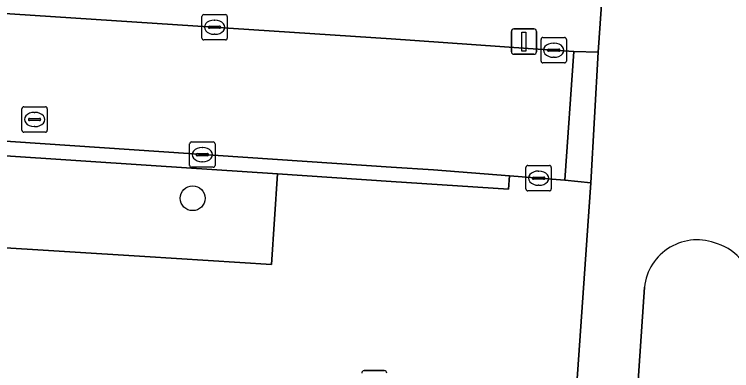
# Model space of a CAD drawing. Extents: x 161848 to 162726, y 385382 to 386521.
# Drawn here: x 161985.14 to 162013.44, y 385757.49 to 385771.53 of the extents above; entities that cross this region are included whole.
import ezdxf

# ---------------------------------------------------------------- set-up
doc = ezdxf.new("R2010")
doc.units = 0
for name, color, linetype in [('IMGEO_Berm_groen', 7, 'Continuous'), ('IMGEO_Boom', 7, 'Continuous'), ('IMGEO_Kolk', 7, 'Continuous'), ('IMGEO_Lichtmast', 7, 'Continuous'), ('IMGEO_Rijbaan_lokaal_open', 7, 'Continuous'), ('IMGEO_Rioolput', 7, 'Continuous'), ('IMGEO_Verkeerseiland_groen', 7, 'Continuous'), ('IMGEO_Verkeerseiland_open', 7, 'Continuous'), ('IMGEO_Voetpad_open', 7, 'Continuous')]:
    doc.layers.add(name, color=color, linetype=linetype)

msp = doc.modelspace()

# ---------------------------------------------------------------- linework, layer by layer
at = {"layer": 'IMGEO_Berm_groen'}
for points in [[(161995.522, 385765.238), (161990.533, 385765.569), (161958.431, 385767.697), (161958.169, 385763.981), (161990.295, 385761.98), (161995.285, 385761.669)], [(162007.886, 385764.887), (162006.857, 385764.99), (162004.668, 385765.161), (162004.637, 385764.633), (162000, 385764.941), (161995.522, 385765.238), (161995.285, 385761.669), (161990.295, 385761.98), (161958.169, 385763.981), (161957.782, 385758.502), (161957.741, 385757.923), (161975.612, 385756.703), (161987.997, 385755.849), (162007.165, 385754.527)]]:
    msp.add_lwpolyline(points, close=True, dxfattribs=at)
at = {"layer": 'IMGEO_Boom'}
msp.add_circle((161992.175, 385764.28), 0.489, dxfattribs=at)
at = {"layer": 'IMGEO_Kolk'}
for p, q in [((161992.613, 385771.521), (161993.465, 385771.521)), ((161992.538, 385770.595), (161992.538, 385771.447)), ((161993.026, 385771.301), (161993.051, 385771.301)), ((161993.539, 385771.447), (161993.539, 385770.595)), ((161992.797, 385771.015), (161992.797, 385771.027)), ((161993.235, 385770.978), (161992.837, 385770.978)), ((161992.84, 385771.064), (161993.238, 385771.064)), ((161993.281, 385771.027), (161993.281, 385771.015)), ((161993.049, 385770.741), (161993.024, 385770.741)), ((161993.465, 385770.521), (161992.613, 385770.521)), ((162005.92, 385769.689), (162005.92, 385770.541)), ((162005.995, 385770.615), (162006.847, 385770.615)), ((162006.408, 385770.395), (162006.433, 385770.395)), ((162006.921, 385770.541), (162006.921, 385769.689)), ((162006.179, 385770.109), (162006.179, 385770.121)), ((162006.222, 385770.158), (162006.62, 385770.158)), ((162006.663, 385770.121), (162006.663, 385770.109)), ((162006.617, 385770.072), (162006.219, 385770.072)), ((162006.431, 385769.835), (162006.406, 385769.835)), ((162006.847, 385769.615), (162005.995, 385769.615)), ((161992.057, 385765.574), (161992.057, 385766.426)), ((161992.132, 385766.5), (161992.984, 385766.5)), ((161993.058, 385766.426), (161993.058, 385765.574)), ((161992.545, 385766.28), (161992.57, 385766.28)), ((161992.316, 385765.994), (161992.316, 385766.006)), ((161992.754, 385765.957), (161992.356, 385765.957)), ((161992.359, 385766.043), (161992.757, 385766.043)), ((161992.8, 385766.006), (161992.8, 385765.994)), ((161992.568, 385765.72), (161992.543, 385765.72)), ((162005.398, 385765.571), (162006.25, 385765.571)), ((161992.984, 385765.5), (161992.132, 385765.5)), ((162005.323, 385764.645), (162005.323, 385765.497)), ((162005.811, 385765.351), (162005.836, 385765.351)), ((162006.324, 385765.497), (162006.324, 385764.645)), ((162005.582, 385765.065), (162005.582, 385765.077)), ((162006.02, 385765.028), (162005.622, 385765.028)), ((162005.625, 385765.114), (162006.023, 385765.114)), ((162006.066, 385765.077), (162006.066, 385765.065)), ((162005.834, 385764.791), (162005.809, 385764.791)), ((162006.25, 385764.571), (162005.398, 385764.571))]:
    msp.add_line(p, q, dxfattribs=at)
for points in [[(161992.613, 385771.521), (161993.465, 385771.521)], [(161992.538, 385770.595), (161992.538, 385771.447)], [(161993.539, 385771.447), (161993.539, 385770.595)], [(161993.465, 385770.521), (161992.613, 385770.521)], [(162005.92, 385769.689), (162005.92, 385770.541)], [(162005.995, 385770.615), (162006.847, 385770.615)], [(162006.921, 385770.541), (162006.921, 385769.689)], [(162006.847, 385769.615), (162005.995, 385769.615)], [(161992.057, 385765.574), (161992.057, 385766.426)], [(161992.132, 385766.5), (161992.984, 385766.5)], [(161993.058, 385766.426), (161993.058, 385765.574)], [(162005.398, 385765.571), (162006.25, 385765.571)], [(161992.984, 385765.5), (161992.132, 385765.5)], [(162005.323, 385764.645), (162005.323, 385765.497)], [(162006.324, 385765.497), (162006.324, 385764.645)], [(162006.25, 385764.571), (162005.398, 385764.571)]]:
    msp.add_lwpolyline(points, dxfattribs=at)
for centre, radius, start, end in [((161992.615, 385771.445), 0.0765, 91.552, 178.448), ((161992.615, 385771.445), 0.0765, 91.552, 178.448), ((161993.463, 385771.445), 0.0765, 1.552, 88.448), ((161993.463, 385771.445), 0.0765, 1.552, 88.448), ((161992.837, 385771.024), 0.0403, 85.8775, 175.7526), ((161992.834, 385771.014), 0.0366, 178.938, 274.7102), ((161993.238, 385771.021), 0.043, 264.8664, 352.4533), ((161993.242, 385771.026), 0.0386, 1.7309, 96.639), ((161992.615, 385770.597), 0.0765, 181.552, 268.448), ((161992.615, 385770.597), 0.0765, 181.552, 268.448), ((161993.463, 385770.597), 0.0765, 271.552, 358.448), ((161993.463, 385770.597), 0.0765, 271.552, 358.448), ((162005.997, 385770.539), 0.0765, 91.552, 178.448), ((162005.997, 385770.539), 0.0765, 91.552, 178.448), ((162006.845, 385770.539), 0.0765, 1.552, 88.448), ((162006.845, 385770.539), 0.0765, 1.552, 88.448), ((162006.219, 385770.118), 0.0403, 85.8775, 175.7526), ((162006.216, 385770.108), 0.0366, 178.938, 274.7102), ((162006.62, 385770.115), 0.043, 264.8664, 352.4533), ((162006.624, 385770.12), 0.0386, 1.7309, 96.639), ((162005.997, 385769.691), 0.0765, 181.552, 268.448), ((162005.997, 385769.691), 0.0765, 181.552, 268.448), ((162006.845, 385769.691), 0.0765, 271.552, 358.448), ((162006.845, 385769.691), 0.0765, 271.552, 358.448), ((161992.134, 385766.424), 0.0765, 91.552, 178.448), ((161992.134, 385766.424), 0.0765, 91.552, 178.448), ((161992.982, 385766.424), 0.0765, 1.552, 88.448), ((161992.982, 385766.424), 0.0765, 1.552, 88.448), ((161992.356, 385766.003), 0.0403, 85.8775, 175.7526), ((161992.353, 385765.993), 0.0366, 178.938, 274.7102), ((161992.757, 385766), 0.043, 264.8664, 352.4533), ((161992.761, 385766.005), 0.0386, 1.7309, 96.639), ((161992.134, 385765.576), 0.0765, 181.552, 268.448), ((161992.134, 385765.576), 0.0765, 181.552, 268.448), ((161992.982, 385765.576), 0.0765, 271.552, 358.448), ((161992.982, 385765.576), 0.0765, 271.552, 358.448), ((162005.4, 385765.495), 0.0765, 91.552, 178.448), ((162005.4, 385765.495), 0.0765, 91.552, 178.448), ((162006.248, 385765.495), 0.0765, 1.552, 88.448), ((162006.248, 385765.495), 0.0765, 1.552, 88.448), ((162005.622, 385765.074), 0.0403, 85.8775, 175.7526), ((162005.619, 385765.064), 0.0366, 178.938, 274.7102), ((162006.023, 385765.071), 0.043, 264.8664, 352.4533), ((162006.027, 385765.076), 0.0386, 1.7309, 96.639), ((162005.4, 385764.647), 0.0765, 181.552, 268.448), ((162005.4, 385764.647), 0.0765, 181.552, 268.448), ((162006.248, 385764.647), 0.0765, 271.552, 358.448), ((162006.248, 385764.647), 0.0765, 271.552, 358.448)]:
    msp.add_arc(centre, radius, start, end, dxfattribs=at)
for centre, major_axis, ratio, start_param, end_param in [((161993.025, 385771.021), (-0.387, 0.002), 0.722429, 4.712389, 7.853982), ((161993.05, 385771.021), (-0.39, 0.002), 0.717154, 1.570796, 4.712389), ((162006.407, 385770.115), (-0.387, 0.002), 0.722429, 4.712389, 7.853982), ((162006.432, 385770.115), (-0.39, 0.002), 0.717154, 1.570796, 4.712389), ((161992.544, 385766), (-0.387, 0.002), 0.722429, 4.712389, 7.853982), ((161992.569, 385766), (-0.39, 0.002), 0.717154, 1.570796, 4.712389), ((162005.81, 385765.071), (-0.387, 0.002), 0.722429, 4.712389, 7.853982), ((162005.835, 385765.071), (-0.39, 0.002), 0.717154, 1.570796, 4.712389)]:
    msp.add_ellipse(centre, major_axis=major_axis, ratio=ratio, start_param=start_param, end_param=end_param, dxfattribs=at)
at = {"layer": 'IMGEO_Lichtmast'}
for p, q in [((162004.847, 385770.955), (162005.637, 385770.955)), ((162005.637, 385770.955), (162004.847, 385770.955)), ((162004.747, 385770.055), (162004.747, 385770.855)), ((162004.747, 385770.855), (162004.747, 385770.055)), ((162005.737, 385770.855), (162005.737, 385770.055)), ((162005.737, 385770.055), (162005.737, 385770.855)), ((162005.637, 385769.955), (162004.847, 385769.955)), ((162004.847, 385769.955), (162005.637, 385769.955)), ((161998.944, 385757.487), (161999.734, 385757.487)), ((161999.734, 385757.487), (161998.944, 385757.487))]:
    msp.add_line(p, q, dxfattribs=at)
msp.add_lwpolyline([(162005.167, 385770.83), (162005.317, 385770.83), (162005.317, 385770.08), (162005.167, 385770.08), (162005.167, 385770.83)], dxfattribs=at)
for centre, start, end in [((162004.847, 385770.855), 90, 180), ((162004.847, 385770.855), 90, 180), ((162005.637, 385770.855), 0, 90), ((162005.637, 385770.855), 360, 90), ((162004.847, 385770.055), 180, 270), ((162004.847, 385770.055), 180, 270), ((162005.637, 385770.055), 270, 0), ((162005.637, 385770.055), 270, 0), ((161998.944, 385757.387), 90, 180), ((161998.944, 385757.387), 90, 180), ((161999.734, 385757.387), 0, 90), ((161999.734, 385757.387), 360, 90)]:
    msp.add_arc(centre, 0.1, start, end, dxfattribs=at)
at = {"layer": 'IMGEO_Rijbaan_lokaal_open'}
msp.add_lwpolyline([(161949.827, 385779.824), (161944.769, 385780.141), (161944.03, 385769.276), (162000, 385765.501), (162001.676, 385765.394), (162004.668, 385765.161), (162006.857, 385764.99), (162007.207, 385770.068), (162005.411, 385770.176), (162000, 385770.558), (161984.346, 385771.594)], dxfattribs=at)
at = {"layer": 'IMGEO_Rioolput'}
for p, q in [((161985.514, 385767.884), (161986.366, 385767.884)), ((161985.439, 385766.958), (161985.439, 385767.81)), ((161985.927, 385767.664), (161985.952, 385767.664)), ((161986.44, 385767.81), (161986.44, 385766.958)), ((161985.698, 385767.378), (161985.698, 385767.39)), ((161986.136, 385767.341), (161985.738, 385767.341)), ((161985.741, 385767.427), (161986.139, 385767.427)), ((161986.182, 385767.39), (161986.182, 385767.378)), ((161985.95, 385767.104), (161985.925, 385767.104)), ((161986.366, 385766.884), (161985.514, 385766.884))]:
    msp.add_line(p, q, dxfattribs=at)
for points in [[(161985.514, 385767.884), (161986.366, 385767.884)], [(161985.439, 385766.958), (161985.439, 385767.81)], [(161986.44, 385767.81), (161986.44, 385766.958)], [(161986.366, 385766.884), (161985.514, 385766.884)]]:
    msp.add_lwpolyline(points, dxfattribs=at)
for centre, radius, start, end in [((161985.516, 385767.808), 0.0765, 91.552, 178.448), ((161985.516, 385767.808), 0.0765, 91.552, 178.448), ((161986.364, 385767.808), 0.0765, 1.552, 88.448), ((161986.364, 385767.808), 0.0765, 1.552, 88.448), ((161985.738, 385767.387), 0.0403, 85.8775, 175.7526), ((161985.735, 385767.377), 0.0366, 178.938, 274.7102), ((161986.139, 385767.384), 0.043, 264.8664, 352.4533), ((161986.143, 385767.389), 0.0386, 1.7309, 96.639), ((161985.516, 385766.96), 0.0765, 181.552, 268.448), ((161985.516, 385766.96), 0.0765, 181.552, 268.448), ((161986.364, 385766.96), 0.0765, 271.552, 358.448), ((161986.364, 385766.96), 0.0765, 271.552, 358.448)]:
    msp.add_arc(centre, radius, start, end, dxfattribs=at)
for centre, major_axis, ratio, start_param, end_param in [((161985.926, 385767.384), (-0.387, 0.002), 0.722429, 4.712389, 7.853982), ((161985.951, 385767.384), (-0.39, 0.002), 0.717154, 1.570796, 4.712389)]:
    msp.add_ellipse(centre, major_axis=major_axis, ratio=ratio, start_param=start_param, end_param=end_param, dxfattribs=at)
at = {"layer": 'IMGEO_Verkeerseiland_groen'}
msp.add_lwpolyline([(162009.994, 385760.777), (162009.57, 385754.375), (162013.298, 385754.162), (162013.578, 385756.709)], dxfattribs=at)
for centre, radius, start, end in [((162012.083, 385760.538), 2.103, 67.7795, 173.462), ((162012.29, 385760.604), 1.969, 1.907, 72.6172)]:
    msp.add_arc(centre, radius, start, end, dxfattribs=at)
at = {"layer": 'IMGEO_Verkeerseiland_open'}
msp.add_lwpolyline([(161944.03, 385769.276), (161943.992, 385768.753), (161955.923, 385767.882), (161958.431, 385767.697), (161990.533, 385765.569), (161995.522, 385765.238), (162000, 385764.941), (162004.637, 385764.633), (162004.668, 385765.161), (162001.676, 385765.394), (162000, 385765.501)], close=True, dxfattribs=at)
at = {"layer": 'IMGEO_Voetpad_open'}
for points in [[(162019.35, 385835.21), (162019.619, 385839.181), (162012.884, 385839.718), (162012.581, 385834.953), (162008.815, 385778.362), (162008.526, 385774.954), (162008.506, 385774.751), (162008.172, 385770.043), (162007.886, 385764.887), (162007.165, 385754.527), (162009.57, 385754.375), (162009.994, 385760.777)], [(161955.369, 385773.511), (161980.601, 385771.842), (161984.346, 385771.594), (162000, 385770.558), (162005.411, 385770.176), (162007.207, 385770.068), (162008.172, 385770.043), (162008.506, 385774.751)]]:
    msp.add_lwpolyline(points, dxfattribs=at)
msp.add_lwpolyline([(162006.857, 385764.99), (162007.886, 385764.887), (162008.172, 385770.043), (162007.207, 385770.068)], close=True, dxfattribs=at)
for centre, radius, start, end in [((162012.083, 385760.538), 2.103, 67.7795, 173.462), ((162012.29, 385760.604), 1.969, 1.907, 72.6172)]:
    msp.add_arc(centre, radius, start, end, dxfattribs=at)

doc.saveas('drawing.dxf')
